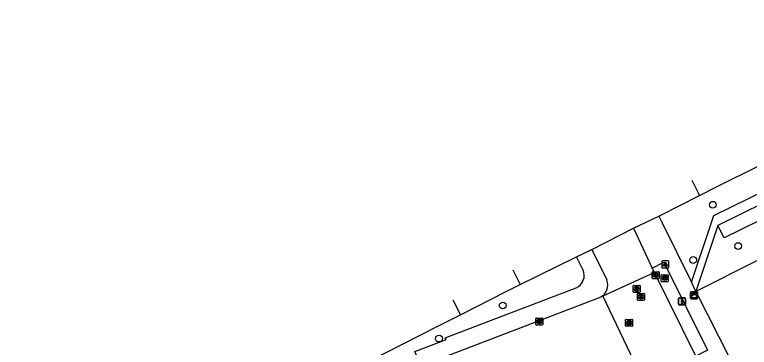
# Model space of a CAD drawing. Extents: x 157793 to 159380, y 380882 to 382313.
# Drawn here: x 157948.4 to 158053.9, y 381543.3 to 381591 of the extents above; entities that cross this region are included whole.
import ezdxf

# ---------------------------------------------------------------- set-up
doc = ezdxf.new("R2010")
doc.units = 0
for name, color, linetype in [('IMGEO_Boom', 7, 'Continuous'), ('IMGEO_Fietspad_gesloten', 7, 'Continuous'), ('IMGEO_Groenvoorziening', 7, 'Continuous'), ('IMGEO_Kast', 7, 'Continuous'), ('IMGEO_Kolk', 7, 'Continuous'), ('IMGEO_Lichtpunt', 7, 'Continuous'), ('IMGEO_OVBaan_gesloten', 7, 'Continuous'), ('IMGEO_Rijbaan_lokaal_gesloten', 7, 'Continuous'), ('IMGEO_Rioolput', 7, 'Continuous'), ('IMGEO_Verkeersregelinstallatiepaal', 7, 'Continuous'), ('IMGEO_Voetpad_open', 7, 'Continuous')]:
    doc.layers.add(name, color=color, linetype=linetype)

msp = doc.modelspace()

# ---------------------------------------------------------------- linework, layer by layer
at = {"layer": 'IMGEO_Boom'}
for centre in [(158048.7, 381563.73), (158052.34, 381557.8), (158045.88, 381555.8), (158018.51, 381549.27), (158009.36, 381544.52)]:
    msp.add_circle(centre, 0.489, dxfattribs=at)
at = {"layer": 'IMGEO_Fietspad_gesloten'}
for points in [[(158046.8, 381565.06), (158049.31, 381566.33), (158055.41, 381569.36)], [(158045.69, 381567.27), (158046.8, 381565.06)], [(158040.92, 381562.1), (158041.11, 381562.19), (158046.8, 381565.06)], [(158037.32, 381560.36), (158040.92, 381562.1)], [(158029.12, 381556.24), (158031.32, 381557.32)], [(158021.03, 381552.27), (158029.12, 381556.24)], [(158019.96, 381554.4), (158021.03, 381552.27)], [(158012.42, 381547.94), (158018.9, 381551.22), (158021.03, 381552.27)], [(158011.36, 381550.07), (158012.42, 381547.94)], [(157948.99, 381513.03), (157948.58, 381513.02), (157948.46, 381513.19), (157948.39, 381513.43), (157948.56, 381513.94), (157949.6, 381515.3), (157951.38, 381517.26), (157952.33, 381517.99), (157953.84, 381518.9), (157957.38, 381520.61), (157971.24, 381527.41), (158000, 381541.65), (158001.57, 381542.42), (158009.19, 381546.3), (158012.42, 381547.94)]]:
    msp.add_lwpolyline(points, dxfattribs=at)
at = {"layer": 'IMGEO_Groenvoorziening'}
for points in [[(158111.39, 381588.88), (158050.31, 381558.98), (158049.43, 381560.77)], [(158113.5, 381585.04), (158046.27, 381551.29)]]:
    msp.add_lwpolyline(points, dxfattribs=at)
at = {"layer": 'IMGEO_Kast'}
for p, q in [((158045.5, 381550.32), (158045.5, 381551.16)), ((158045.5, 381551.16), (158045.5, 381550.32)), ((158045.58, 381551.25), (158046.42, 381551.25)), ((158046.42, 381551.25), (158045.58, 381551.25)), ((158046.5, 381551.17), (158046.5, 381550.33)), ((158046.5, 381550.33), (158046.5, 381551.17)), ((158046.43, 381550.25), (158045.59, 381550.25)), ((158045.59, 381550.25), (158046.43, 381550.25))]:
    msp.add_line(p, q, dxfattribs=at)
for points in [[(158045.7, 381551.04), (158046.3, 381551.04), (158046.3, 381550.95), (158045.7, 381550.95), (158045.7, 381551.04)], [(158045.7, 381550.86), (158046.3, 381550.86), (158046.3, 381550.37), (158045.7, 381550.37), (158045.7, 381550.86)]]:
    msp.add_lwpolyline(points, dxfattribs=at)
msp.add_circle((158045.78, 381550.71), 0.0377, dxfattribs=at)
for centre, start, end in [((158045.58, 381551.17), 92.4484, 184.2845), ((158045.58, 381551.17), 92.4484, 184.2845), ((158046.42, 381551.17), 2.4484, 94.2845), ((158046.42, 381551.17), 2.4484, 94.2845), ((158045.58, 381550.33), 182.4484, 274.2845), ((158045.58, 381550.33), 182.4484, 274.2845), ((158046.42, 381550.33), 272.4484, 4.2845), ((158046.42, 381550.33), 272.4484, 4.2845)]:
    msp.add_arc(centre, 0.0779, start, end, dxfattribs=at)
at = {"layer": 'IMGEO_Kolk'}
for p, q in [((158039.99, 381553.19), (158039.99, 381554.04)), ((158040.06, 381554.11), (158040.91, 381554.11)), ((158040.47, 381553.89), (158040.5, 381553.89)), ((158040.99, 381554.04), (158040.99, 381553.19)), ((158041.37, 381553.69), (158042.22, 381553.69)), ((158040.91, 381553.11), (158040.06, 381553.11)), ((158040.5, 381553.33), (158040.47, 381553.33)), ((158041.29, 381552.76), (158041.29, 381553.62)), ((158042.22, 381552.69), (158041.37, 381552.69)), ((158041.78, 381553.47), (158041.81, 381553.47)), ((158041.8, 381552.91), (158041.78, 381552.91)), ((158042.29, 381553.62), (158042.29, 381552.76)), ((158023.27, 381546.53), (158023.27, 381547.39)), ((158023.34, 381547.46), (158024.2, 381547.46)), ((158024.27, 381547.39), (158024.27, 381546.53)), ((158024.2, 381546.46), (158023.34, 381546.46)), ((158023.78, 381546.68), (158023.75, 381546.68)), ((158023.76, 381547.24), (158023.78, 381547.24))]:
    msp.add_line(p, q, dxfattribs=at)
for points in [[(158039.99, 381553.19), (158039.99, 381554.04)], [(158040.06, 381554.11), (158040.91, 381554.11)], [(158040.31, 381553.81), (158040.43, 381553.81), (158040.43, 381553.66), (158040.56, 381553.81), (158040.72, 381553.81), (158040.58, 381553.66), (158040.73, 381553.41), (158040.58, 381553.41), (158040.49, 381553.58), (158040.43, 381553.51), (158040.43, 381553.41), (158040.31, 381553.41), (158040.31, 381553.81)], [(158040.99, 381554.04), (158040.99, 381553.19)], [(158041.37, 381553.69), (158042.22, 381553.69)], [(158040.91, 381553.11), (158040.06, 381553.11)], [(158041.29, 381552.76), (158041.29, 381553.62)], [(158042.22, 381552.69), (158041.37, 381552.69)], [(158041.61, 381553.39), (158041.74, 381553.39), (158041.74, 381553.24), (158041.87, 381553.39), (158042.03, 381553.39), (158041.88, 381553.24), (158042.04, 381552.99), (158041.88, 381552.99), (158041.8, 381553.16), (158041.74, 381553.09), (158041.74, 381552.99), (158041.61, 381552.99), (158041.61, 381553.39)], [(158042.29, 381553.62), (158042.29, 381552.76)], [(158023.27, 381546.53), (158023.27, 381547.39)], [(158023.34, 381547.46), (158024.2, 381547.46)], [(158024.27, 381547.39), (158024.27, 381546.53)], [(158024.2, 381546.46), (158023.34, 381546.46)], [(158023.59, 381547.16), (158023.71, 381547.16), (158023.71, 381547.01), (158023.84, 381547.16), (158024.01, 381547.16), (158023.86, 381547.01), (158024.01, 381546.76), (158023.86, 381546.76), (158023.78, 381546.92), (158023.71, 381546.86), (158023.71, 381546.76), (158023.59, 381546.76), (158023.59, 381547.16)]]:
    msp.add_lwpolyline(points, dxfattribs=at)
for centre, start, end in [((158040.06, 381554.04), 91.552, 178.448), ((158040.06, 381554.04), 91.552, 178.448), ((158040.91, 381554.04), 1.552, 88.448), ((158040.91, 381554.04), 1.552, 88.448), ((158041.37, 381553.62), 91.552, 178.448), ((158041.37, 381553.62), 91.552, 178.448), ((158042.22, 381553.62), 1.552, 88.448), ((158042.22, 381553.62), 1.552, 88.448), ((158040.06, 381553.19), 181.552, 268.448), ((158040.06, 381553.19), 181.552, 268.448), ((158040.91, 381553.19), 271.552, 358.448), ((158040.91, 381553.19), 271.552, 358.448), ((158041.37, 381552.77), 181.552, 268.448), ((158041.37, 381552.77), 181.552, 268.448), ((158042.22, 381552.77), 271.552, 358.448), ((158042.22, 381552.77), 271.552, 358.448), ((158023.34, 381547.38), 91.552, 178.448), ((158023.34, 381547.38), 91.552, 178.448), ((158024.19, 381547.38), 1.552, 88.448), ((158024.19, 381547.38), 1.552, 88.448), ((158023.34, 381546.53), 181.552, 268.448), ((158023.34, 381546.53), 181.552, 268.448), ((158024.19, 381546.53), 271.552, 358.448), ((158024.19, 381546.53), 271.552, 358.448)]:
    msp.add_arc(centre, 0.0765, start, end, dxfattribs=at)
for centre, major_axis, ratio, start_param, end_param in [((158040.47, 381553.61), (-0.387, 0.002), 0.722429, 4.712389, 7.853982), ((158040.5, 381553.61), (-0.39, 0.002), 0.717154, 1.570796, 4.712389), ((158041.78, 381553.19), (-0.387, 0.002), 0.722429, 4.712389, 7.853982), ((158041.8, 381553.19), (-0.39, 0.002), 0.717154, 1.570796, 4.712389), ((158023.76, 381546.96), (-0.387, 0.002), 0.722429, 4.712389, 7.853982), ((158023.78, 381546.96), (-0.39, 0.002), 0.717154, 1.570796, 4.712389)]:
    msp.add_ellipse(centre, major_axis=major_axis, ratio=ratio, start_param=start_param, end_param=end_param, dxfattribs=at)
at = {"layer": 'IMGEO_Lichtpunt'}
for p, q in [((158041.35, 381555.57), (158041.35, 381554.76)), ((158041.35, 381555.57), (158041.35, 381554.76)), ((158042.26, 381555.66), (158041.45, 381555.66)), ((158042.26, 381555.66), (158041.45, 381555.66)), ((158042.35, 381554.76), (158042.35, 381555.57)), ((158042.35, 381554.76), (158042.35, 381555.57)), ((158041.45, 381554.67), (158042.26, 381554.67)), ((158041.45, 381554.67), (158042.26, 381554.67))]:
    msp.add_line(p, q, dxfattribs=at)
for points in [[(158041.73, 381555.23), (158041.77, 381555.2), (158041.58, 381554.94), (158041.54, 381554.97), (158041.73, 381555.23)], [(158041.83, 381555.18), (158041.88, 381555.18), (158041.88, 381554.86), (158041.83, 381554.86), (158041.83, 381555.18)], [(158041.94, 381555.2), (158041.98, 381555.23), (158042.17, 381554.97), (158042.13, 381554.94), (158041.94, 381555.2)]]:
    msp.add_lwpolyline(points, dxfattribs=at)
msp.add_circle((158041.85, 381555.37), 0.0994, dxfattribs=at)
for centre, start, end in [((158041.45, 381555.57), 90, 180), ((158041.45, 381555.57), 90, 180), ((158041.45, 381554.76), 180, 270), ((158041.45, 381554.76), 180, 270), ((158042.26, 381555.57), 0, 90), ((158042.26, 381555.57), 0, 90), ((158042.26, 381554.76), 270, 0), ((158042.26, 381554.76), 270, 360)]:
    msp.add_arc(centre, 0.0946, start, end, dxfattribs=at)
at = {"layer": 'IMGEO_OVBaan_gesloten'}
for points in [[(158032.53, 381550.45), (158032.91, 381550.62)], [(158032.91, 381550.62), (158037.28, 381541.39)], [(158006.76, 381540.63), (158011.16, 381542.29), (158023.42, 381546.96), (158032.42, 381550.4), (158032.53, 381550.45)]]:
    msp.add_lwpolyline(points, dxfattribs=at)
at = {"layer": 'IMGEO_Rijbaan_lokaal_gesloten'}
for points in [[(158031.32, 381557.32), (158037.32, 381560.36)], [(158037.32, 381560.36), (158039.97, 381554.63)], [(158031.32, 381557.32), (158033.46, 381552.95)], [(158040.32, 381553.99), (158032.91, 381550.62)], [(158040.32, 381553.99), (158039.97, 381554.63)], [(158046.26, 381542.02), (158040.49, 381553.61), (158040.32, 381553.99)]]:
    msp.add_lwpolyline(points, dxfattribs=at)
msp.add_arc((158031.67, 381552.19), 1.94, 296.2137, 22.9412, dxfattribs=at)
at = {"layer": 'IMGEO_Rioolput'}
for p, q in [((158037.26, 381551.22), (158037.26, 381552.07)), ((158037.33, 381552.14), (158038.19, 381552.14)), ((158037.75, 381551.92), (158037.77, 381551.92)), ((158038.26, 381552.07), (158038.26, 381551.22)), ((158038.19, 381551.14), (158037.33, 381551.14)), ((158037.77, 381551.36), (158037.75, 381551.36)), ((158037.87, 381550.09), (158037.87, 381550.94)), ((158037.94, 381551.01), (158038.8, 381551.01)), ((158038.36, 381550.79), (158038.38, 381550.79)), ((158038.87, 381550.94), (158038.87, 381550.09)), ((158038.8, 381550.01), (158037.94, 381550.01)), ((158038.38, 381550.23), (158038.35, 381550.23)), ((158036.16, 381546.36), (158036.16, 381547.21)), ((158036.24, 381547.28), (158037.09, 381547.28)), ((158037.09, 381546.28), (158036.24, 381546.28)), ((158036.65, 381547.06), (158036.68, 381547.06)), ((158036.67, 381546.5), (158036.65, 381546.5)), ((158037.17, 381547.21), (158037.17, 381546.36))]:
    msp.add_line(p, q, dxfattribs=at)
for points in [[(158037.26, 381551.22), (158037.26, 381552.07)], [(158037.33, 381552.14), (158038.19, 381552.14)], [(158037.85, 381551.84), (158037.6, 381551.84), (158037.6, 381551.44)], [(158037.6, 381551.44), (158037.72, 381551.44), (158037.72, 381551.61), (158037.73, 381551.61)], [(158037.78, 381551.76), (158037.72, 381551.76), (158037.72, 381551.68)], [(158037.72, 381551.68), (158037.77, 381551.68)], [(158037.78, 381551.58), (158037.85, 381551.44), (158037.99, 381551.44), (158037.92, 381551.57)], [(158038.26, 381552.07), (158038.26, 381551.22)], [(158038.19, 381551.14), (158037.33, 381551.14)], [(158037.87, 381550.09), (158037.87, 381550.94)], [(158037.94, 381551.01), (158038.8, 381551.01)], [(158038.46, 381550.71), (158038.2, 381550.71), (158038.2, 381550.31)], [(158038.38, 381550.63), (158038.33, 381550.63), (158038.33, 381550.55)], [(158038.33, 381550.55), (158038.38, 381550.55)], [(158038.87, 381550.94), (158038.87, 381550.09)], [(158038.8, 381550.01), (158037.94, 381550.01)], [(158038.2, 381550.31), (158038.33, 381550.31), (158038.33, 381550.48), (158038.34, 381550.48)], [(158038.39, 381550.45), (158038.46, 381550.31), (158038.6, 381550.31), (158038.53, 381550.44)], [(158036.16, 381546.36), (158036.16, 381547.21)], [(158036.24, 381547.28), (158037.09, 381547.28)], [(158037.09, 381546.28), (158036.24, 381546.28)], [(158036.75, 381546.98), (158036.5, 381546.98), (158036.5, 381546.58)], [(158036.5, 381546.58), (158036.63, 381546.58), (158036.63, 381546.74), (158036.64, 381546.74)], [(158036.68, 381546.9), (158036.63, 381546.9), (158036.63, 381546.82)], [(158036.63, 381546.82), (158036.68, 381546.82)], [(158036.68, 381546.71), (158036.75, 381546.58), (158036.89, 381546.58), (158036.83, 381546.71)], [(158037.17, 381547.21), (158037.17, 381546.36)]]:
    msp.add_lwpolyline(points, dxfattribs=at)
for centre, radius, start, end in [((158037.34, 381552.07), 0.0765, 91.552, 178.448), ((158037.34, 381552.07), 0.0765, 91.552, 178.448), ((158037.73, 381551.55), 0.0533, 26.0293, 88.6989), ((158037.76, 381551.87), 0.19, 274.7715, 282.9687), ((158037.78, 381551.67), 0.0964, 77.0061, 93.1865), ((158037.8, 381551.72), 0.0378, 276.6634, 79.6772), ((158037.85, 381551.73), 0.109, 350.3612, 89.416), ((158037.85, 381551.73), 0.112, 277.5842, 350.9817), ((158037.83, 381551.52), 0.108, 29.5134, 73.7905), ((158038.18, 381552.07), 0.0765, 1.552, 88.448), ((158038.18, 381552.07), 0.0765, 1.552, 88.448), ((158037.34, 381551.22), 0.0765, 181.552, 268.448), ((158037.34, 381551.22), 0.0765, 181.552, 268.448), ((158037.94, 381550.94), 0.0765, 91.552, 178.448), ((158037.94, 381550.94), 0.0765, 91.552, 178.448), ((158038.18, 381551.22), 0.0765, 271.552, 358.448), ((158038.18, 381551.22), 0.0765, 271.552, 358.448), ((158038.39, 381550.54), 0.0964, 77.0061, 93.1865), ((158038.37, 381550.74), 0.19, 274.7715, 282.9687), ((158038.4, 381550.59), 0.0378, 276.6634, 79.6772), ((158038.46, 381550.6), 0.109, 350.3612, 89.416), ((158038.45, 381550.6), 0.112, 277.5842, 350.9817), ((158038.79, 381550.94), 0.0765, 1.552, 88.448), ((158038.79, 381550.94), 0.0765, 1.552, 88.448), ((158037.94, 381550.09), 0.0765, 181.552, 268.448), ((158037.94, 381550.09), 0.0765, 181.552, 268.448), ((158038.34, 381550.42), 0.0533, 26.0293, 88.6989), ((158038.44, 381550.39), 0.108, 29.5134, 73.7905), ((158038.79, 381550.09), 0.0765, 271.552, 358.448), ((158038.79, 381550.09), 0.0765, 271.552, 358.448), ((158036.24, 381547.21), 0.0765, 91.552, 178.448), ((158036.24, 381547.21), 0.0765, 91.552, 178.448), ((158036.24, 381546.36), 0.0765, 181.552, 268.448), ((158036.24, 381546.36), 0.0765, 181.552, 268.448), ((158036.63, 381546.69), 0.0533, 26.0293, 88.6989), ((158036.68, 381546.8), 0.0964, 77.0061, 93.1865), ((158036.66, 381547.01), 0.19, 274.7715, 282.9687), ((158036.7, 381546.86), 0.0378, 276.6634, 79.6772), ((158036.75, 381546.87), 0.109, 350.3612, 89.416), ((158036.75, 381546.87), 0.112, 277.5842, 350.9817), ((158036.73, 381546.65), 0.108, 29.5134, 73.7905), ((158037.09, 381547.21), 0.0765, 1.552, 88.448), ((158037.09, 381547.21), 0.0765, 1.552, 88.448), ((158037.09, 381546.36), 0.0765, 271.552, 358.448), ((158037.09, 381546.36), 0.0765, 271.552, 358.448)]:
    msp.add_arc(centre, radius, start, end, dxfattribs=at)
for centre, major_axis, ratio, start_param, end_param in [((158037.75, 381551.64), (-0.387, 0.002), 0.722429, 4.712389, 7.853982), ((158037.77, 381551.64), (-0.39, 0.002), 0.717154, 1.570796, 4.712389), ((158038.36, 381550.51), (-0.387, 0.002), 0.722429, 4.712389, 7.853982), ((158038.38, 381550.51), (-0.39, 0.002), 0.717154, 1.570796, 4.712389), ((158036.65, 381546.78), (-0.387, 0.002), 0.722429, 4.712389, 7.853982), ((158036.68, 381546.78), (-0.39, 0.002), 0.717154, 1.570796, 4.712389)]:
    msp.add_ellipse(centre, major_axis=major_axis, ratio=ratio, start_param=start_param, end_param=end_param, dxfattribs=at)
at = {"layer": 'IMGEO_Verkeersregelinstallatiepaal'}
for p, q in [((158043.77, 381549.46), (158043.77, 381550.26)), ((158043.77, 381550.26), (158043.77, 381549.46)), ((158043.87, 381550.36), (158044.66, 381550.36)), ((158044.66, 381550.36), (158043.87, 381550.36)), ((158044.76, 381550.26), (158044.76, 381549.46)), ((158044.76, 381549.46), (158044.76, 381550.26)), ((158044.66, 381549.36), (158043.87, 381549.36)), ((158043.87, 381549.36), (158044.66, 381549.36))]:
    msp.add_line(p, q, dxfattribs=at)
for centre in [(158044.27, 381550.15), (158044.27, 381549.86), (158044.27, 381549.57)]:
    msp.add_circle(centre, 0.085, dxfattribs=at)
for centre, start, end in [((158043.87, 381550.26), 90, 180), ((158043.87, 381550.26), 90, 180), ((158043.87, 381549.46), 180, 270), ((158043.87, 381549.46), 180, 270), ((158044.66, 381550.26), 0, 90), ((158044.66, 381550.26), 360, 90), ((158044.66, 381549.46), 270, 0), ((158044.66, 381549.46), 270, 0)]:
    msp.add_arc(centre, 0.1, start, end, dxfattribs=at)
at = {"layer": 'IMGEO_Voetpad_open'}
for points in [[(158045.61, 381552.63), (158048.83, 381562.21), (158058.59, 381566.97), (158107.8, 381591.02)], [(158109.8, 381590.32), (158059.34, 381565.63), (158049.43, 381560.77)], [(158040.92, 381562.1), (158041.37, 381561.24), (158045.61, 381552.63)], [(158049.43, 381560.77), (158046.27, 381551.29)], [(158030.06, 381554.36), (158029.12, 381556.24)], [(158039.97, 381554.63), (158041.66, 381555.5), (158047.95, 381542.88), (158046.26, 381542.02)], [(158046.27, 381551.29), (158045.61, 381552.63)], [(158006.76, 381540.63), (158005.88, 381542.69), (158010.28, 381544.35), (158010.36, 381544.38), (158010.23, 381544.62), (158029.07, 381551.81)], [(158046.27, 381551.29), (158054.35, 381535.34), (158059.56, 381524.88), (158060.26, 381523.48), (158063.69, 381516.91), (158064.2, 381515.91), (158065.28, 381513.75), (158065.65, 381513.01), (158068.23, 381507.88), (158068.61, 381508.03)]]:
    msp.add_lwpolyline(points, dxfattribs=at)
msp.add_arc((158028.24, 381553.6), 1.98, 295.0077, 22.5564, dxfattribs=at)

doc.saveas('drawing.dxf')
